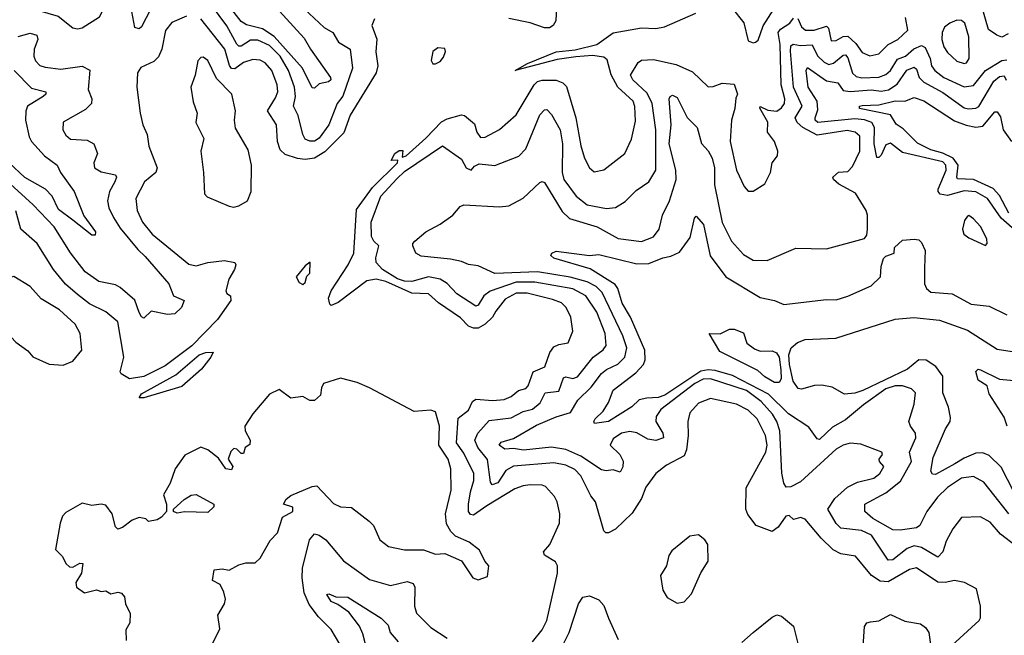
# Model space of a CAD drawing. Extents: x 1552294 to 1694791, y 811929 to 917222.
# Tile 373 of 643: x 1618171 to 1622325, y 908372 to 910969. Entities that reach past the tile are written whole.
import ezdxf

# ---------------------------------------------------------------- set-up
doc = ezdxf.new("R2010")
doc.units = 0

msp = doc.modelspace()

# ---------------------------------------------------------------- linework, layer by layer
at = {"layer": '0CON10XD'}
for points in [[(1619086.5, 910866.5), (1619045, 910942.6), (1618980.7, 911030.7), (1618941.3, 911055), (1618845, 911091.5), (1618800.7, 911089.3), (1618765, 911067.2), (1618723.7, 911015), (1618685, 910938.7), (1618675, 910931.3), (1618656.5, 910936.5), (1618643.9, 911003.9), (1618641.7, 911075), (1618632.4, 911095), (1618591.7, 911135), (1618618.7, 911235), (1618615, 911283.1), (1618538.4, 911415), (1618505, 911460.7), (1618485, 911477.4), (1618455, 911481.6), (1618405, 911474.1), (1618225, 911416.7), (1618165, 911384.4)], [(1618415, 910930), (1618435, 910934.3), (1618508.3, 910981.7), (1618530, 911025), (1618528.8, 911045), (1618511.5, 911071.5), (1618505.4, 911095.4), (1618523.1, 911245), (1618511.6, 911295), (1618485, 911333.5), (1618435.3, 911375.3), (1618395, 911379.3), (1618295, 911357.1), (1618244.4, 911335), (1618205, 911307.9), (1618155, 911235.8), (1618134.7, 911185), (1618131.3, 911155), (1618152.9, 911082.9), (1618175, 911046.9), (1618202, 911022), (1618333.6, 910983.6), (1618395, 910934.2), (1618415, 910930)], [(1619176.6, 911105), (1619371.1, 910891.1), (1619397.2, 910845), (1619482.5, 910725), (1619484.3, 910715), (1619473.3, 910706.7), (1619435, 910698.8), (1619415, 910680), (1619405, 910681.4), (1619364.1, 910765), (1619245, 910898.5), (1619195, 910930.7), (1619127.5, 910947.5), (1619105, 910961.4), (1619055.5, 911025)], [(1621177.3, 911017.3), (1621225.5, 910955.5), (1621245, 910880), (1621265, 910872), (1621275.9, 910874.1), (1621286.6, 910883.4), (1621307.4, 910942.6), (1621384.8, 911065.2)], [(1619370.7, 911015), (1619455, 910936), (1619492.1, 910915), (1619515.5, 910875), (1619565.2, 910845.2), (1619574.8, 910765), (1619534, 910646), (1619510.2, 910615), (1619475.2, 910525), (1619435, 910469), (1619415, 910457.4), (1619395, 910457.1), (1619375.8, 910465.8), (1619365.2, 910485.2), (1619346.5, 910565), (1619326.8, 910605), (1619335.2, 910645), (1619330, 910685), (1619304.8, 910755), (1619269.3, 910815), (1619225, 910860), (1619175, 910883.2), (1619145, 910883), (1619105, 910857.8), (1619095, 910858.1), (1619086.5, 910866.5)], [(1619772.6, 910417.4), (1619788.1, 910418.1), (1619785, 910390), (1619801.9, 910395), (1619885, 910469.6), (1619951, 910539), (1619975, 910551.6), (1620035, 910567.8), (1620048, 910565), (1620090.3, 910530.3), (1620100, 910495), (1620115, 910472.5), (1620135, 910473.3), (1620195, 910506.7), (1620265, 910567.7), (1620341.4, 910695), (1620355, 910707.9), (1620375.2, 910714.8), (1620434.6, 910714.6), (1620462.5, 910702.5), (1620478, 910688), (1620517.5, 910555), (1620537.7, 910437.7), (1620553.8, 910385), (1620574.7, 910344.7), (1620595, 910328.1), (1620635, 910335.6), (1620724.4, 910405), (1620752.7, 910465), (1620768.5, 910541.5), (1620766.4, 910603.6), (1620759.2, 910625), (1620695.1, 910685.1), (1620666.2, 910736.2), (1620649.7, 910799.7), (1620635, 910811.8), (1620588, 910818), (1620516.8, 910813.2), (1620439.2, 910800.8), (1620262, 910755), (1620313.8, 910785), (1620435, 910833.9), (1620515, 910842.7), (1620605.5, 910864.5), (1620675, 910913.4), (1620795, 910934.8), (1620855, 910931.6), (1620891.3, 910938.7), (1621023.6, 910996.4)], [(1620436, 911025), (1620433.5, 910965), (1620421.1, 910945), (1620405.5, 910935), (1620384.4, 910934.4), (1620325, 910955.7), (1620235, 910974.8)], [(1622341.1, 910908.9), (1622315, 910895.7), (1622293.3, 910903.4), (1622258.5, 910928.5), (1622230, 911025)], [(1618875, 910984.6), (1618812.7, 910957.2), (1618786.4, 910923.6), (1618770.9, 910845), (1618757.2, 910812.8), (1618736.6, 910793.4), (1618682.4, 910767.6), (1618667.8, 910745), (1618665.7, 910685), (1618678.6, 910575), (1618690.6, 910525), (1618709.1, 910485), (1618715.4, 910435.4), (1618751.5, 910345), (1618745.6, 910325), (1618696.9, 910285), (1618661.2, 910215), (1618666.7, 910165), (1618689.2, 910115), (1618729.7, 910065), (1618885, 909937.9), (1618915, 909930.8), (1618965, 909944.6), (1619035, 909953.9), (1619078, 909945), (1619082.5, 909935), (1619077.1, 909915), (1619053.3, 909875), (1619040, 909825), (1619044.2, 909814.2), (1619060, 909805), (1619062, 909785), (1619005.4, 909704.6), (1618896.8, 909593.2), (1618785, 909508.8), (1618695, 909463.7), (1618634.8, 909454.7), (1618598.8, 909475), (1618594.5, 909484.5), (1618609.6, 909545), (1618584.5, 909695), (1618535, 909737.3), (1618465, 909771.2), (1618415, 909809.7), (1618363.7, 909853.7), (1618312.9, 909915), (1618245, 910024.5), (1618175.4, 910085), (1618155, 910162.5)], [(1619667.5, 910972.5), (1619657.1, 910945), (1619677.5, 910887.5), (1619673.4, 910833.4), (1619682, 910775), (1619674.7, 910745), (1619565, 910566.1), (1619538.2, 910491.8), (1619458.4, 910411.6), (1619415.4, 910384.6), (1619375, 910379.4), (1619343.4, 910383.4), (1619290.6, 910400.6), (1619270.2, 910420.2), (1619258.4, 910455), (1619254.7, 910525), (1619216.2, 910585), (1619249.7, 910639.7), (1619259.8, 910665), (1619257.2, 910695), (1619235.2, 910755), (1619207.1, 910787.1), (1619185, 910797.9), (1619155, 910801.1), (1619115, 910789), (1619078.4, 910761.6), (1619065, 910763), (1619056.1, 910776.1), (1619036.2, 910845), (1618935, 910972.7)], [(1622088, 908315), (1622218.8, 908435), (1622223.9, 908446.1), (1622224.2, 908495.8), (1622207.9, 908567.9), (1622157.5, 908595), (1622115, 908604.3), (1622075, 908594.7), (1622045, 908597), (1621955, 908656.6), (1621925, 908649.5), (1621835, 908597.4), (1621801.3, 908601.3), (1621765, 908624.6), (1621696.9, 908706.9), (1621635, 908716.7), (1621603, 908733), (1621552.4, 908782.4), (1621485, 908862.7), (1621465, 908869.2), (1621435, 908860.9), (1621417.9, 908877.9), (1621403.3, 908875), (1621371.3, 908828.7), (1621345, 908810.7), (1621278.1, 908835), (1621242.5, 908882.5), (1621234.2, 908905), (1621235.3, 908995), (1621319.3, 909145), (1621324.1, 909175), (1621316.9, 909215), (1621282.7, 909285), (1621245, 909322.8), (1621195, 909347.8), (1621085, 909371.8), (1621035, 909352.1), (1620998.9, 909311.1), (1620989.6, 909275), (1620990.9, 909215), (1620984.2, 909155), (1620975, 909129.1), (1620899.6, 909090.4), (1620855.4, 909054.6), (1620812, 908998), (1620795, 908948.9), (1620755, 908887.3), (1620685, 908820.6), (1620655, 908804.2), (1620644.2, 908804.2), (1620635, 908812.5), (1620600.5, 908935), (1620580.8, 908960.8), (1620538.8, 909045), (1620512.4, 909072.4), (1620475, 909090.4), (1620425, 909099.6), (1620255, 909085.6), (1620222.1, 909067.9), (1620187.7, 909015), (1620165, 909007.1), (1620157.8, 909017.8), (1620144.5, 909114.5), (1620104.4, 909165), (1620091.4, 909195), (1620104, 909225), (1620151.9, 909278.1), (1620245, 909289.4), (1620295, 909316.5), (1620335, 909326.8), (1620367.5, 909352.5), (1620387.5, 909395), (1620445, 909401.8), (1620465, 909459.1), (1620475, 909463.3), (1620505, 909455.8), (1620525, 909463.1), (1620591.1, 909545), (1620633.2, 909576.8), (1620644.8, 909595.2), (1620640.4, 909645), (1620606.3, 909735), (1620559, 909805), (1620505, 909833.8), (1620345, 909862.2), (1620265, 909861.4), (1620155.6, 909824.4), (1620129.5, 909805), (1620105, 909764.5), (1620095, 909760.4), (1620015, 909813.4), (1619975, 909856.6), (1619945.1, 909875.1), (1619895, 909884.6), (1619825, 909865.4), (1619795, 909865.6), (1619765, 909876.6), (1619702.2, 909915), (1619674.2, 909945), (1619672.9, 909965), (1619685.6, 910015), (1619665, 910035.5), (1619655.2, 910055), (1619653.2, 910115), (1619695, 910224.6), (1619761.7, 910298.3), (1619795, 910329), (1619955, 910436.7), (1620035, 910381.2), (1620055, 910344.5), (1620075, 910334.5), (1620089.1, 910350.9), (1620108.8, 910361.2), (1620175, 910353.6), (1620276.6, 910393.4), (1620306.7, 910425), (1620365, 910567.5), (1620385, 910589.4), (1620395, 910590.6), (1620415, 910569.4), (1620451.4, 910505), (1620461.3, 910445), (1620460.2, 910325), (1620467.3, 910295), (1620518.4, 910225), (1620565, 910188.6), (1620646.7, 910173.3), (1620685, 910176.5), (1620725, 910202.2), (1620771.7, 910248.3), (1620825, 910285.6), (1620855, 910334.2), (1620855.2, 910505), (1620839.4, 910615), (1620818.9, 910658.9), (1620757.5, 910715), (1620747.7, 910735), (1620780.8, 910789.2), (1620795, 910798.4), (1620845, 910801.5), (1620940.8, 910780.8), (1621009.6, 910749.6), (1621075, 910685.6), (1621096.7, 910686.7), (1621135, 910701.1), (1621185, 910696.7), (1621200, 910655), (1621191.7, 910638.3), (1621188.7, 910595), (1621173.5, 910545), (1621168.2, 910455), (1621195, 910333.8), (1621227.5, 910265), (1621245, 910246), (1621265, 910246), (1621315, 910276.7), (1621338, 910325), (1621346, 910365), (1621368.1, 910395), (1621369.1, 910415), (1621355.3, 910455), (1621325.5, 910495), (1621327.1, 910537.1), (1621293.6, 910596.4), (1621295, 910602.5), (1621327.8, 910587.8), (1621365, 910583.3), (1621385, 910596.9), (1621397.8, 910615), (1621399, 910635), (1621384.2, 910694.2), (1621379.7, 910865), (1621370.9, 910915), (1621380.9, 910929.1), (1621419.5, 910955), (1621435, 910976.1)], [(1621454, 910974), (1621469.3, 910939.3), (1621485.8, 910925), (1621522.5, 910925), (1621575, 910941.9), (1621583.6, 910933.6), (1621595, 910880), (1621615, 910881.6), (1621645, 910898.6), (1621665, 910899.2), (1621698.2, 910868.2), (1621725, 910831.2), (1621757.3, 910817.3), (1621795, 910824.6), (1621835.2, 910864.8), (1621875.6, 910885), (1621918.5, 910925), (1621908, 910978)], [(1622155, 910783.8), (1622165, 910786.9), (1622176.2, 910805), (1622175, 910897.5), (1622158.2, 910955), (1622145, 910966.2), (1622125, 910966.8), (1622095, 910954.6), (1622073, 910937), (1622063.1, 910915), (1622061.9, 910885), (1622069.7, 910855), (1622085, 910831.1), (1622125, 910794.6), (1622155, 910783.8)], [(1618165, 910898.3), (1618215, 910911.7), (1618243.9, 910903.9), (1618247, 910885), (1618232, 910845), (1618230.6, 910815), (1618237.5, 910795), (1618256.6, 910776.6), (1618278.4, 910768.4), (1618345, 910761), (1618435, 910773.5), (1618466.4, 910756.4), (1618459.2, 910675), (1618475.4, 910635), (1618473.2, 910615), (1618449, 910591), (1618355, 910536.7), (1618353.3, 910505), (1618365, 910482), (1618385, 910465.7), (1618455, 910460.4), (1618483.5, 910445), (1618498.5, 910405), (1618483.3, 910365), (1618487.1, 910345), (1618515, 910327.3), (1618575.4, 910315.4), (1618579.4, 910305), (1618572.5, 910285), (1618550.2, 910245), (1618541.2, 910205), (1618547.7, 910175), (1618566.7, 910135), (1618595, 910090.4), (1618669.3, 909999.3), (1618700.9, 909970.9), (1618800.8, 909855), (1618819.4, 909805), (1618864.3, 909784.3), (1618853.2, 909755), (1618825, 909727.9), (1618795, 909725.9), (1618725, 909739.1), (1618695, 909710.6), (1618685, 909715.6), (1618675, 909734.4), (1618656.3, 909786.3), (1618595, 909839.4), (1618575, 909851.4), (1618504.2, 909865), (1618447.5, 909905), (1618385, 909985.4), (1618316.6, 910095), (1618228.4, 910188.4), (1618115, 910290.2)], [(1619925, 910782.5), (1619945, 910793.3), (1619958.3, 910811.7), (1619967.5, 910835), (1619965, 910847.5), (1619935, 910850), (1619913.3, 910835), (1619907, 910797), (1619913.6, 910783.6), (1619925, 910782.5)], [(1621475, 910513.8), (1621451.4, 910535), (1621442.2, 910555), (1621471.6, 910605), (1621436.2, 910685), (1621423, 910837), (1621425, 910858.9), (1621433.6, 910866.4), (1621465, 910860), (1621515, 910862.6), (1621537.4, 910817.4), (1621565, 910790.2), (1621585, 910780.4), (1621605, 910785.2), (1621645, 910819.3), (1621655, 910820.8), (1621665, 910808.5), (1621685, 910743.4), (1621699.8, 910729.8), (1621723.8, 910723.8), (1621795, 910727.2), (1621825, 910738.3), (1621845, 910755.3), (1621875, 910802.5), (1621908.1, 910815), (1621943.4, 910846.6), (1621975, 910860.4), (1621991.7, 910851.7), (1622012.3, 910805), (1622017.8, 910775), (1622032.1, 910755), (1622069.7, 910725), (1622155, 910685.6), (1622195, 910691.7), (1622246.1, 910755), (1622315, 910796.5), (1622335, 910799.4)], [(1619075, 910178.8), (1619095, 910183.8), (1619132.5, 910205), (1619148, 910245), (1619148.8, 910355), (1619135, 910420), (1619081.8, 910511.8), (1619076.9, 910545), (1619081.4, 910585), (1619065.8, 910655), (1619001.6, 910721.6), (1618965, 910796.7), (1618945, 910811.4), (1618935, 910810), (1618922.2, 910795), (1618910.6, 910735), (1618893.1, 910685), (1618902.4, 910622.4), (1618920, 910575), (1618914.3, 910535), (1618947.5, 910467.5), (1618935.7, 910415), (1618946.9, 910325), (1618950, 910235), (1618962.3, 910222.3), (1619055, 910182.5), (1619075, 910178.8)], [(1618147.5, 910755), (1618220.4, 910680.4), (1618280.8, 910665), (1618281.1, 910655), (1618270, 910645), (1618203.9, 910605), (1618196.7, 910583.3), (1618195.7, 910545), (1618211.2, 910475), (1618220.9, 910455), (1618275.6, 910395.6), (1618328.9, 910355), (1618343.6, 910325), (1618400.9, 910245), (1618441.5, 910141.5), (1618490.9, 910075), (1618489.6, 910060.4), (1618475, 910060.6), (1618395, 910124.2), (1618335, 910168.9), (1618308.6, 910225), (1618280, 910255), (1618193.2, 910303.2), (1618126.3, 910365)], [(1622381, 910071), (1622311.8, 910131.8), (1622253.9, 910215), (1622205, 910242.5), (1622155, 910246.8), (1622085, 910227), (1622055, 910233.6), (1622045.6, 910245), (1622046, 910255), (1622079.6, 910335), (1622077.8, 910355), (1622065, 910370.1), (1621895, 910409.4), (1621845, 910449), (1621825, 910441.1), (1621805, 910397.9), (1621795, 910387.3), (1621787.9, 910387.9), (1621775.3, 910445.3), (1621777.5, 910515), (1621765.9, 910535), (1621735, 910546.8), (1621695, 910550.8), (1621538, 910535), (1621527.2, 910545), (1621526.7, 910555), (1621538.4, 910588.4), (1621535.9, 910625), (1621497.2, 910685), (1621488.7, 910755), (1621495, 910767.7), (1621575, 910711.6), (1621623.1, 910703.1), (1621645, 910671.2), (1621675, 910665.9), (1621765, 910672.8), (1621805, 910667.6), (1621836.4, 910673.6), (1621872.9, 910697.1), (1621913.4, 910756.6), (1621945, 910768.4), (1621955, 910760), (1621966, 910725), (1621985, 910706), (1622065, 910662.5), (1622155, 910597.8), (1622173.8, 910593.8), (1622204.5, 910595.5), (1622217.3, 910602.7), (1622280.7, 910709.3), (1622305, 910729.3), (1622325, 910731.8), (1622333.5, 910713.5)], [(1622375, 908748.2), (1622308.7, 908798.7), (1622265, 908850.4), (1622225, 908872.7), (1622145, 908870), (1622108.1, 908821.9), (1622079.9, 908770.1), (1622065, 908724.4), (1622045, 908702.3), (1621975, 908743.3), (1621945, 908750.4), (1621915, 908738.7), (1621855, 908690.5), (1621835, 908688.9), (1621764.6, 908794.6), (1621722.5, 908815), (1621635, 908824.1), (1621615, 908843.8), (1621580.8, 908905), (1621610.1, 908949.9), (1621663.1, 908996.9), (1621705, 909019), (1621774.3, 909035), (1621799.6, 909055), (1621817.3, 909085), (1621798, 909105), (1621797.5, 909115), (1621810.6, 909135), (1621808.6, 909145), (1621719.4, 909179.4), (1621675, 909182.5), (1621645, 909174.7), (1621615, 909157.1), (1621465, 909020), (1621425, 908999.1), (1621405, 908997.1), (1621394.6, 909014.6), (1621386.9, 909056.9), (1621378.1, 909235), (1621365, 909274.1), (1621346.5, 909305), (1621298.7, 909358.7), (1621237.8, 909405), (1621085, 909454.6), (1621055, 909452.4), (1621018.9, 909435), (1620875.9, 909325), (1620855.8, 909295), (1620854.3, 909275), (1620884.7, 909225), (1620886.9, 909205), (1620855, 909193.9), (1620820.5, 909199.5), (1620775, 909226.2), (1620745, 909231.6), (1620710, 909225), (1620675, 909200.6), (1620662.5, 909175), (1620703.2, 909135), (1620716.4, 909106.4), (1620715, 909083.8), (1620705, 909060), (1620675, 909070), (1620645, 909065.9), (1620625, 909070.6), (1620538.2, 909128.2), (1620475, 909155.7), (1620415, 909166.4), (1620296.1, 909153.9), (1620255, 909160.6), (1620217.3, 909157.3), (1620193.6, 909175), (1620202.7, 909187.3), (1620255, 909202.9), (1620351.7, 909258.3), (1620435, 909294.7), (1620495, 909312.5), (1620526.2, 909363.8), (1620581.5, 909418.5), (1620625, 909477.1), (1620646.2, 909493.8), (1620695, 909515.7), (1620723.9, 909545), (1620731.9, 909585), (1620715, 909635.3), (1620628.3, 909818.3), (1620603.6, 909843.6), (1620565, 909862.9), (1620493.5, 909883.5), (1620355.3, 909905.3), (1620175, 909899.3), (1620105, 909931.2), (1620065, 909936.2), (1620035, 909949.2), (1619988.5, 909958.5), (1619865, 909971.5), (1619841.9, 909985), (1619828.9, 910015), (1619828.9, 910025), (1619837.8, 910035), (1619885, 910074.7), (1619945, 910106.9), (1619998, 910145), (1620028.8, 910181.2), (1620045, 910188), (1620195, 910179.4), (1620235, 910184), (1620295, 910216.2), (1620365, 910282.9), (1620375, 910287.1), (1620385, 910282), (1620459.7, 910159.7), (1620490.5, 910130.5), (1620607.5, 910095), (1620696.1, 910046.1), (1620795, 910033.7), (1620845, 910053.9), (1620868.2, 910085), (1620882.3, 910145), (1620912.9, 910205), (1620940.4, 910295), (1620938.6, 910335), (1620911.7, 910445), (1620919.6, 910525), (1620910.9, 910635), (1620914.7, 910645.3), (1620925, 910650.6), (1620945, 910641.4), (1620986.7, 910556.7), (1621029.5, 910515), (1621047.2, 910447.2), (1621075, 910416.2), (1621092.6, 910385), (1621102.9, 910345), (1621102, 910272), (1621134.4, 910114.4), (1621174, 910035), (1621225, 909979.1), (1621265, 909954.5), (1621325, 909953.8), (1621445, 910005.6), (1621575, 910002.9), (1621735, 910046.2), (1621745, 910060), (1621748.5, 910085), (1621748.4, 910145), (1621742.9, 910165), (1621697.5, 910237.5), (1621626.2, 910275), (1621603.8, 910295), (1621601.2, 910305), (1621625, 910325.7), (1621665, 910329.5), (1621685, 910349.4), (1621715.2, 910415), (1621715, 910477.8), (1621695.6, 910495), (1621662.1, 910502.1), (1621535, 910481.8), (1621475, 910513.8)], [(1622343.7, 910153.7), (1622305, 910227.5), (1622277.4, 910257.4), (1622195, 910294.6), (1622128, 910298), (1622124.1, 910305), (1622131, 910355), (1622109.5, 910385), (1622065, 910406.5), (1622015, 910419.7), (1621958.6, 910448.6), (1621898.9, 910508.9), (1621868.8, 910528.8), (1621845, 910567.9), (1621713.8, 910595), (1621714, 910605), (1621725, 910607.4), (1621795, 910610.5), (1621865, 910626.5), (1621905, 910625.2), (1621945, 910641.6), (1621985, 910627.3), (1622115, 910542.7), (1622163.6, 910523.6), (1622205, 910515.7), (1622235, 910520.3), (1622285, 910580.5), (1622295, 910580.5), (1622308.8, 910558.8), (1622320.3, 910505), (1622354.8, 910455)], [(1620335, 908345.6), (1620375, 908395.6), (1620395.3, 908435), (1620440.4, 908635), (1620439.6, 908665), (1620431.9, 908681.9), (1620385, 908710.9), (1620380.5, 908725), (1620407.1, 908755), (1620447.7, 908845), (1620449.7, 908885), (1620438.5, 908935), (1620427.9, 908957.9), (1620389.5, 908999.5), (1620375, 909005.5), (1620325, 909006.6), (1620295, 909002.9), (1620260.3, 908989.7), (1620141.9, 908918.1), (1620085, 908879.5), (1620072.2, 908882.2), (1620064.5, 908894.5), (1620064.5, 908925), (1620072.2, 908977.8), (1620086.9, 909025), (1620087.1, 909055), (1620045, 909141.2), (1620013.9, 909185), (1620021.5, 909288.5), (1620065, 909321.8), (1620082, 909358), (1620095, 909368.3), (1620166.8, 909363.2), (1620215, 909367.2), (1620245, 909380.3), (1620275, 909404.7), (1620306.5, 909413.5), (1620316.1, 909425), (1620336.7, 909483.3), (1620386.1, 909505), (1620408, 909565), (1620425, 909589.7), (1620445, 909599.7), (1620485, 909606), (1620504.3, 909655.7), (1620495.5, 909715), (1620477.1, 909755), (1620456.7, 909775), (1620418.8, 909788.8), (1620312, 909815), (1620265, 909815.1), (1620219.4, 909790.6), (1620179.6, 909740.4), (1620165.5, 909715), (1620135.2, 909684.8), (1620105, 909668.4), (1620085, 909667.4), (1620065, 909676.8), (1620031.4, 909711.4), (1619937.8, 909775), (1619895, 909812.5), (1619825, 909815.4), (1619715, 909864.6), (1619675, 909874.2), (1619635, 909867.2), (1619515, 909776.8), (1619485, 909764.3), (1619479.5, 909769.5), (1619473.3, 909795), (1619484.5, 909825), (1619557.3, 909935), (1619580.7, 909985), (1619591.7, 910168.3), (1619658.9, 910261.1), (1619765.3, 910365), (1619767, 910377), (1619737.5, 910375), (1619753.7, 910405), (1619772.6, 910417.4)], [(1622343.7, 908885), (1622238.7, 909018.7), (1622195, 909042.7), (1622145, 909035.2), (1622085, 908996.2), (1622042.8, 908955), (1621998.1, 908895), (1621968.5, 908835), (1621955, 908825.3), (1621885, 908815.8), (1621855, 908818), (1621770.4, 908865), (1621736.2, 908895), (1621736.9, 908925), (1621825, 908973.3), (1621887.5, 909022.5), (1621933.8, 909105), (1621925.7, 909144.3), (1621952.2, 909205), (1621950.4, 909225), (1621928.9, 909255), (1621922.2, 909275), (1621945, 909347.5), (1621950, 909395), (1621932.8, 909412.8), (1621895, 909424.6), (1621864.1, 909424.1), (1621825, 909411.6), (1621730.7, 909345), (1621655, 909281.9), (1621599.5, 909250.5), (1621545, 909197.8), (1621535, 909201.4), (1621499.8, 909249.8), (1621415, 909306.1), (1621330.2, 909390.2), (1621177.7, 909467.7), (1621105, 909488.8), (1621075, 909492.7), (1621045, 909486.1), (1620892.6, 909385), (1620865, 909376.2), (1620817.2, 909372.8), (1620784.1, 909365.9), (1620754.2, 909335.8), (1620655, 909274.8), (1620595.7, 909265.7), (1620593.1, 909275), (1620598.8, 909285), (1620632.3, 909317.8), (1620655.2, 909354.8), (1620675, 909406.5), (1620770.6, 909479.4), (1620802.7, 909515), (1620810.3, 909535), (1620808.9, 909575), (1620748, 909715), (1620712.9, 909772.9), (1620694.4, 909835), (1620682.8, 909852.8), (1620578.4, 909918.4), (1620425, 909962.7), (1620412.5, 909975), (1620416.2, 909985), (1620435, 909992.9), (1620575, 909974.5), (1620615, 909978.6), (1620775, 909939.2), (1620825, 909940.3), (1620885, 909964.7), (1620918.8, 909971.2), (1620955, 909989.1), (1620999.3, 910050.7), (1621018.3, 910131.7), (1621025, 910140), (1621055.8, 910105), (1621083.5, 909973.5), (1621149.6, 909885), (1621295, 909797.5), (1621355, 909784.4), (1621395, 909768.1), (1621575, 909788.5), (1621615, 909787.8), (1621665, 909802.3), (1621763.8, 909846.2), (1621802.9, 909885), (1621805, 909927.5), (1621815, 909961.2), (1621825, 909971.2), (1621860, 909985), (1621861.7, 910008.3), (1621895, 910038.8), (1621945, 910043.8), (1621965, 910040), (1621975, 910030), (1621991.8, 909995), (1621987.7, 909922.3), (1621988.3, 909855), (1621996.8, 909835), (1622015, 909819.3), (1622105, 909812.8), (1622185, 909768.8), (1622260.8, 909760.8), (1622335, 909724.5)], [(1622245, 910016.7), (1622253.3, 910025), (1622251.2, 910045), (1622225, 910096.2), (1622195, 910128.8), (1622175, 910143.3), (1622169.3, 910140.7), (1622157.7, 910122.3), (1622148.8, 910085), (1622154, 910065), (1622175, 910048.6), (1622245, 910016.7)], [(1619365, 909852.5), (1619375, 909860), (1619383, 909887), (1619395, 909900), (1619397, 909947), (1619375, 909931.2), (1619336.7, 909885), (1619350.7, 909860.7), (1619365, 909852.5)], [(1618355, 909512.2), (1618395, 909528.8), (1618433.1, 909575), (1618426.5, 909645), (1618405, 909684.3), (1618338.9, 909745), (1618261.9, 909791.9), (1618215, 909843.3), (1618146.6, 909886.6), (1618115, 909878), (1618036.2, 909795), (1618030.7, 909770.7), (1618046.5, 909735), (1618092.9, 909675), (1618155, 909609.5), (1618205, 909572.2), (1618226.9, 909546.9), (1618295, 909515.5), (1618355, 909512.2)], [(1622365, 908978.2), (1622311.4, 909081.4), (1622260.8, 909130.8), (1622235, 909141.9), (1622205, 909140.2), (1622155, 909120.3), (1622115.8, 909095.8), (1622035, 909050.4), (1622022.2, 909052.2), (1622014.5, 909064.5), (1622025, 909122), (1622076.3, 909243.7), (1622096.6, 909275), (1622098.3, 909291.7), (1622088.9, 909335), (1622065.1, 909395), (1622065, 909465.3), (1622035.9, 909505.9), (1621995, 909532.4), (1621965, 909534.2), (1621916.2, 909495), (1621727.9, 909405), (1621694.1, 909394.1), (1621650.3, 909390.3), (1621599.1, 909419.1), (1621555, 909427.3), (1621523.7, 909426.3), (1621468.8, 909411.2), (1621455, 909413.9), (1621434.4, 909445), (1621418.1, 909515), (1621416.2, 909555), (1621425.3, 909585), (1621451.9, 909608.1), (1621485, 909620.5), (1621613.6, 909626.4), (1621864.2, 909705.8), (1621943.3, 909713.3), (1622051.8, 909701.8), (1622170, 909660), (1622295, 909579.7), (1622394.1, 909564.1)], [(1621375, 909438.8), (1621355, 909438.9), (1621315, 909463.1), (1621285, 909490), (1621125, 909570), (1621080, 909645), (1621126.2, 909643.8), (1621165.9, 909664.1), (1621185, 909664.2), (1621225, 909648), (1621239.4, 909605), (1621271.4, 909581.4), (1621295, 909571.3), (1621345, 909572.1), (1621364.3, 909564.3), (1621374.7, 909545), (1621381.7, 909491.7), (1621383.2, 909455), (1621375, 909438.8)], [(1618695, 909374.4), (1618674.5, 909374.5), (1618685, 909390.6), (1618829.5, 909470.5), (1618927.9, 909555), (1618955.9, 909565.9), (1618986.5, 909566.5), (1618977.9, 909545), (1618937.3, 909495), (1618855, 909421.4), (1618695, 909374.4)], [(1622337.5, 909255), (1622325, 909293.1), (1622261.7, 909391.7), (1622252.5, 909425), (1622215, 909448.8), (1622205.5, 909485), (1622215, 909494.5), (1622225, 909492.9), (1622305, 909452.5), (1622367.2, 909447.2)], [(1618967.9, 908302.1), (1619015, 908400), (1619007, 908457), (1619034.5, 908505.5), (1619038.9, 908525), (1619032.7, 908555), (1619016.2, 908586.2), (1618984.1, 908604.1), (1618991.7, 908648.3), (1619025, 908652.5), (1619055, 908646.7), (1619095, 908670), (1619125, 908677.5), (1619165, 908677.5), (1619185, 908697.5), (1619227, 908773), (1619258, 908805), (1619279.5, 908870.5), (1619323.3, 908895), (1619323, 908913), (1619283.3, 908925), (1619295, 908946.2), (1619315, 908962.5), (1619405, 909000.8), (1619425, 909002.7), (1619495, 908927.9), (1619525, 908914.6), (1619571.1, 908911.1), (1619645, 908854.3), (1619664.2, 908835), (1619690.8, 908775), (1619726.8, 908746.8), (1619795, 908732.9), (1619875, 908732.5), (1619925, 908714.2), (1619965, 908718), (1620035, 908686.7), (1620083.3, 908615), (1620105, 908606.7), (1620145, 908620), (1620150, 908665), (1620133.3, 908685), (1620111.2, 908731.2), (1620067.5, 908765), (1620010, 908790), (1619990.2, 908810.2), (1619972.2, 908842.2), (1619967.2, 908885), (1619991.1, 908985), (1619990, 909075), (1619978.1, 909115), (1619939.3, 909175), (1619942.7, 909255), (1619925.5, 909315.5), (1619905, 909322.2), (1619835, 909316.2), (1619646.7, 909416.7), (1619595, 909439.2), (1619525, 909457.3), (1619452.5, 909435), (1619443.6, 909416.4), (1619440, 909385), (1619415, 909363.3), (1619395, 909363.3), (1619365, 909380), (1619315, 909373.3), (1619265, 909410), (1619225, 909390), (1619155, 909306.7), (1619121.2, 909255), (1619122.5, 909235), (1619143.8, 909195), (1619142.5, 909177.5), (1619122.5, 909165), (1619115, 909140), (1619105, 909140), (1619087, 909157), (1619075, 909160), (1619061.7, 909148.3), (1619050, 909115), (1619070, 909085), (1619065, 909070), (1619040, 909075), (1619009.3, 909119.3), (1618964.3, 909154.3), (1618935, 909166), (1618868, 909132), (1618826.2, 909075), (1618805.8, 909014.2), (1618777.5, 908965), (1618790, 908925), (1618790, 908895), (1618769.3, 908870.7), (1618750.7, 908859.3), (1618715, 908852.5), (1618703.6, 908863.6), (1618675, 908868.8), (1618645, 908858.8), (1618605, 908826.7), (1618585, 908820), (1618575, 908830), (1618561.2, 908885), (1618535, 908922), (1618515, 908925.7), (1618475, 908920.6), (1618435, 908930), (1618365, 908890), (1618351.2, 908875), (1618341.2, 908845), (1618322, 908735), (1618351.2, 908705), (1618365.8, 908675), (1618380.9, 908660.9), (1618395, 908659.2), (1618425, 908676.7), (1618437.5, 908675), (1618431.2, 908635), (1618408, 908595), (1618410, 908575), (1618445, 908551.2), (1618495, 908563.8), (1618515, 908557.5), (1618535, 908560), (1618555, 908547.5), (1618585, 908553.8), (1618600.7, 908550.7), (1618613.3, 908535), (1618616.7, 908505), (1618636.7, 908465), (1618636.2, 908425), (1618618.8, 908395), (1618619.5, 908350.5)], [(1618835, 908887.5), (1618820, 908895), (1618820, 908905), (1618864.2, 908945.8), (1618895, 908963.3), (1618915, 908966.2), (1618990, 908925), (1618990, 908915), (1618965, 908890), (1618866.1, 908893.9), (1618835, 908887.5)], [(1619522.1, 908335), (1619485, 908396.5), (1619430.9, 908450.9), (1619392, 908502), (1619371.1, 908551.1), (1619362.2, 908615), (1619364.3, 908655.7), (1619393.3, 908775), (1619415, 908800), (1619435, 908794.5), (1619462.2, 908775), (1619537, 908687), (1619647.2, 908607.2), (1619735, 908582.5), (1619805, 908598.8), (1619831.1, 908591.1), (1619838.6, 908575), (1619836.5, 908495), (1619845, 908465.7), (1619905.3, 908405.3), (1619975, 908360.5)], [(1620945, 908507.5), (1620975, 908514.2), (1621005, 908547.5), (1621045, 908636), (1621075.5, 908685), (1621074.3, 908755), (1621062, 908775), (1621035, 908795.8), (1620998.8, 908791.2), (1620921.8, 908728.2), (1620910.3, 908709.7), (1620899.2, 908665), (1620874.3, 908625), (1620885, 908562.5), (1620902.4, 908532.4), (1620945, 908507.5)], [(1619647.5, 908265), (1619618.9, 908378.9), (1619605, 908410.6), (1619559.7, 908469.7), (1619512.9, 908502.9), (1619484.7, 908515), (1619466.7, 908545), (1619475, 908547.3), (1619505, 908535.4), (1619555, 908533.3), (1619695.3, 908445.3), (1619725.4, 908415.4), (1619734.5, 908385), (1619767.3, 908345)], [(1620395, 908195.6), (1620489.7, 908385), (1620528.2, 908505), (1620546.6, 908533.4), (1620575, 908539.2), (1620615, 908521.4), (1620635, 908498), (1620655.5, 908445), (1620695.6, 908354.4)], [(1621217.2, 908342.8), (1621265.3, 908384.7), (1621345, 908449.1), (1621365, 908458.2), (1621385, 908453.2), (1621435, 908410.9), (1621459.6, 908315)], [(1621728.9, 908325), (1621735, 908410), (1621745, 908425.4), (1621759.8, 908429.8), (1621795, 908433.1), (1621845, 908460.3), (1621905, 908432.8), (1621970.8, 908420.8), (1621993.2, 908405), (1622006.4, 908385), (1622015, 908323.8)]]:
    msp.add_lwpolyline(points, dxfattribs=at)

doc.saveas('drawing.dxf')
